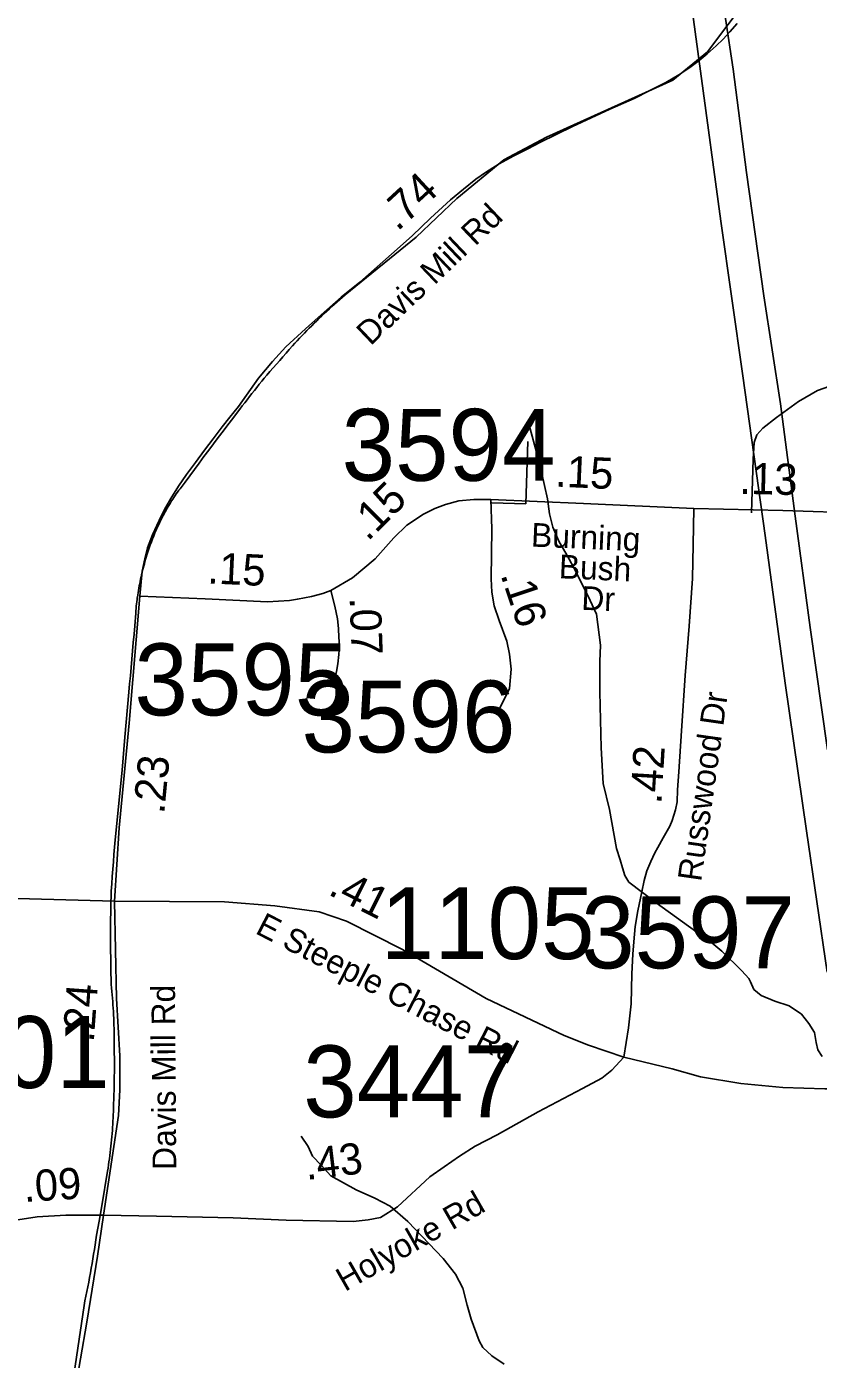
# Model space of a CAD drawing. Extents: x 1662474 to 1856135, y 779280 to 917889.
# Drawn here: x 1764411 to 1767584, y 801387 to 806724 of the extents above; entities that cross this region are included whole.
import ezdxf

# ---------------------------------------------------------------- set-up
doc = ezdxf.new("R2010")
doc.units = 0
for name, color, linetype in [('Cogo Default Point CELL', 7, 'Continuous'), ('Exist Boundary Political City Limit New', 7, 'Continuous'), ('Exist Hydrographic Misc Water Feature', 7, 'Continuous'), ('Exist Road Non-System Type 51', 7, 'Continuous'), ('Exist Road Secondary Mileage Tenths English Label', 7, 'Continuous'), ('Exist Road Secondary Type 20 Attributed', 7, 'Continuous'), ('Exist Road Secondary Type 51 Attributed', 7, 'Continuous'), ('Exist Road Secondary Type 51 Label', 7, 'Continuous'), ('Exist Utilities Electrical Transmission Line', 7, 'Continuous'), ('Map Preparation Boundary City Limit Buffer Line', 7, 'Continuous'), ('Prop DGN Element Guardrail', 7, 'Continuous')]:
    doc.layers.add(name, color=color, linetype=linetype)

msp = doc.modelspace()

# ---------------------------------------------------------------- linework, layer by layer
at = {"layer": 'Exist Boundary Political City Limit New'}
for points in [[(1767538.8, 807154.2), (1767139.1, 806623.7), (1767000.5, 806509.4), (1766494.8, 806280.9), (1766323.5, 806191.1), (1766135.9, 806036), (1765972.8, 805880.9), (1765687.2, 805649.9), (1765676.6, 805640.8), (1765666.1, 805631.6), (1765655.8, 805622.2), (1765645.4, 805612.9), (1765635, 805603.6), (1765624.6, 805594.1), (1765614.4, 805584.6), (1765604.2, 805575), (1765594.1, 805565.4), (1765584, 805555.8), (1765574, 805546), (1765564, 805536.2), (1765554.1, 805526.4), (1765544.1, 805516.5), (1765534.4, 805506.6), (1765524.6, 805496.6), (1765514.9, 805486.5), (1765505.2, 805476.4), (1765495.6, 805466.2), (1765486.1, 805456), (1765476.6, 805445.8), (1765463.9, 805430.9), (1765451.1, 805416), (1765438.4, 805401.2), (1765425.5, 805386.5), (1765412.5, 805371.9), (1765399.6, 805357.2), (1765386.5, 805342.6), (1765373.4, 805328.1), (1765363.4, 805315.9), (1765353.4, 805303.8), (1765343.5, 805291.5), (1765333.6, 805279.2), (1765323.9, 805267), (1765314.1, 805254.6), (1765304.4, 805242.2), (1765294.8, 805229.8), (1765285.1, 805217.2), (1765275.6, 805204.8), (1765266.2, 805192.1), (1765256.9, 805179.5), (1765237.4, 805154.2), (1765218, 805128.9), (1765198.6, 805103.6), (1765179.4, 805078.2), (1765160.1, 805052.9), (1765141, 805027.4), (1765121.9, 805001.9), (1765102.9, 804976.2), (1765083.9, 804950.7), (1765064.9, 804925), (1765046.1, 804899.4), (1765027.2, 804873.6), (1765020.9, 804867.2), (1765015.9, 804860.2), (1765011.1, 804853.2), (1765006.4, 804846.1), (1765001.6, 804838.9), (1764997, 804831.9), (1764992.4, 804824.6), (1764987.9, 804817.4), (1764983.5, 804810.1)], [(1764983.5, 804810.1), (1764979.1, 804802.8), (1764974.9, 804795.4), (1764970.6, 804788), (1764966.5, 804780.5), (1764962.4, 804773.1), (1764958.4, 804765.5), (1764954.4, 804758), (1764950.6, 804750.4), (1764946.8, 804742.8), (1764943.1, 804735.1), (1764939.4, 804727.4), (1764935.9, 804719.6), (1764932.4, 804711.9), (1764928.9, 804704.1), (1764925.6, 804696.2), (1764922.2, 804688.4), (1764919.1, 804680.4), (1764915.9, 804672.5), (1764912.9, 804664.6), (1764909.9, 804656.6), (1764907, 804648.6), (1764904.1, 804640.5), (1764901.4, 804632.4), (1764898.8, 804624.4), (1764896.1, 804616.2), (1764893.6, 804608.1), (1764890.9, 804599.4), (1764888.2, 804590.7), (1764885.6, 804581.9), (1764883.2, 804573.1), (1764880.9, 804564.2), (1764878.5, 804555.4), (1764876.2, 804546.6), (1764874.1, 804537.7), (1764871.9, 804528.8), (1764869.9, 804519.9), (1764868, 804510.9), (1764866.1, 804502), (1764864.4, 804493), (1764862.6, 804484.1), (1764861, 804475.1), (1764859.4, 804466.1), (1764858, 804457), (1764856.6, 804448), (1764855.2, 804438.9), (1764854.9, 804436.5), (1764854, 804429.9), (1764852.9, 804420.9), (1764851.9, 804411.8), (1764850.9, 804402.7), (1764849.9, 804393.6), (1764849.1, 804384.5), (1764848.4, 804375.4), (1764844.5, 804324.4), (1764841.8, 804291), (1764838.9, 804257.8), (1764836.1, 804224.4), (1764833.1, 804191.2), (1764830.1, 804157.9), (1764826.9, 804124.6), (1764823.8, 804091.4), (1764820.5, 804058.1), (1764804.9, 803877.9), (1764793.5, 803746.9), (1764766.4, 803466.9), (1764763.9, 803437.6), (1764761.4, 803408.2), (1764758.9, 803378.9), (1764756.6, 803349.6), (1764754.4, 803320.2), (1764752.1, 803290.9), (1764750.1, 803261.6), (1764747.6, 803129.4), (1764747.6, 803107.4), (1764747.5, 803085.4), (1764747.6, 803063.4), (1764747.6, 803041.4), (1764747.9, 803019.4), (1764748.1, 802997.4), (1764748.5, 802975.4), (1764748.9, 802953.4), (1764749.4, 802931.4), (1764750, 802909.2), (1764750.6, 802887.2), (1764751.9, 802873.9), (1764753.1, 802860.4), (1764754.4, 802846.9), (1764755.4, 802833.4), (1764756.4, 802819.9), (1764757.4, 802806.4), (1764758.1, 802792.9), (1764758.9, 802779.4), (1764759.6, 802765.8), (1764760.2, 802752.2), (1764760.9, 802738.8), (1764761.2, 802725.2), (1764761.6, 802711.7), (1764762, 802698.1), (1764762.2, 802684.6)], [(1764762.2, 802684.6), (1764762.4, 802671), (1764762.5, 802657.5), (1764762.5, 802644), (1764762.4, 802630.4), (1764762.6, 802612), (1764762.8, 802593.6), (1764762.9, 802575.2), (1764762.9, 802556.9), (1764762.8, 802538.4), (1764762.6, 802520), (1764762.4, 802501.7), (1764762.1, 802483.2), (1764761.6, 802464.9), (1764761.2, 802446.4), (1764760.8, 802428.1), (1764760.1, 802409.7), (1764759.4, 802391.2), (1764759, 802378.7), (1764758.5, 802366.1), (1764757.9, 802353.5), (1764757.2, 802340.9), (1764756.5, 802328.2), (1764755.6, 802315.7), (1764754.8, 802303.1), (1764753.8, 802290.6), (1764752.6, 802278), (1764751.6, 802265.4), (1764750.4, 802252.9), (1764749.1, 802240.4), (1764747.6, 802227.8), (1764746.2, 802215.2), (1764744.6, 802202.8), (1764743.1, 802190.2), (1764741.4, 802177.8), (1764739.6, 802165.2), (1764737.8, 802152.8), (1764735.9, 802140.4), (1764712.2, 802001.5), (1764701.5, 801940), (1764691.6, 801883.4), (1764688.8, 801864.7), (1764685.9, 801845.9), (1764682.9, 801827.1), (1764679.9, 801808.4), (1764676.9, 801789.6), (1764673.6, 801770.9), (1764670.4, 801752.2), (1764667, 801733.4), (1764663.6, 801714.8), (1764660.1, 801696.1), (1764656.5, 801677.4), (1764652.9, 801658.9), (1764649.1, 801640.2), (1764645.2, 801621.6), (1764641.4, 801602.9), (1764575, 801152.7)]]:
    msp.add_lwpolyline(points, dxfattribs=at)
at = {"layer": 'Exist Hydrographic Misc Water Feature'}
for points in [[(1766425.5, 805128), (1766458.5, 805005.7), (1766474.1, 804939.6), (1766499.1, 804833.4), (1766506.7, 804773.3), (1766520.2, 804719.2), (1766543.8, 804663), (1766577.2, 804606.6), (1766610.8, 804544.4), (1766669.9, 804425.9), (1766695.5, 804371.6), (1766710.5, 804247.5), (1766707.8, 804181.5), (1766708.9, 804059.5), (1766713, 803835.3), (1766722, 803693.3), (1766747, 803589), (1766775.7, 803432.8), (1766789.4, 803386.6), (1766799.1, 803354.5), (1766808.9, 803324.4), (1766824.7, 803298.3), (1766934, 803215.4), (1767039.4, 803138.5), (1767097, 803098), (1767148.9, 803061.6), (1767196.5, 803021.2), (1767277.9, 802942.5), (1767305.6, 802912.2), (1767311.5, 802898.2), (1767325.2, 802868.1), (1767355, 802843.8), (1767408.9, 802821.5), (1767466.7, 802802.9), (1767516.4, 802768.5), (1767546.3, 802732.3), (1767568, 802696.1), (1767575.6, 802656), (1767581.4, 802625.9), (1767599, 802599.7)], [(1765512, 802280.8), (1765539.7, 802238.6), (1765557.5, 802200.5), (1765591.1, 802164.2), (1765630.7, 802121.8), (1765732.2, 802065), (1765806, 802032.4), (1765867.7, 801999.9), (1765939.3, 801939.2), (1766080, 801790), (1766129.6, 801727.6), (1766159.1, 801671.4), (1766176.5, 801603.2), (1766192.1, 801547.1), (1766225.3, 801460.8), (1766239.3, 801434.6), (1766275, 801400.3), (1766324.6, 801367.9)]]:
    msp.add_lwpolyline(points, dxfattribs=at)
at = {"layer": 'Exist Road Non-System Type 51'}
for p in [(1766419.6, 805063.1), (1766275.6, 804817.4)]:
    msp.add_line(p, (1766411.9, 804812.8), dxfattribs=at)
msp.add_lwpolyline([(1767674.8, 805300.1), (1767580.9, 805267), (1767504.1, 805222.2), (1767416.8, 805158.9), (1767361.4, 805116.4), (1767337.5, 805088.6), (1767327, 805057.9), (1767322.9, 804992), (1767316.5, 804777.2)], dxfattribs=at)
at = {"layer": 'Exist Road Secondary Type 20 Attributed'}
msp.add_lwpolyline([(1766804.2, 802597.5), (1766757, 802545.2), (1766716.9, 802512.2), (1766639, 802472), (1766461.8, 802377.6), (1766296.5, 802285.6), (1766209.2, 802240.8), (1766145.4, 802200.6), (1766084, 802158.2), (1766027.3, 802118), (1765897.4, 801997.7), (1765829, 801955.2), (1765779.4, 801945.8), (1765720.3, 801938.7), (1765451.1, 801943.4), (1765238.6, 801952.8), (1764931.6, 801959.9), (1764719, 801964.3)], dxfattribs=at)
at = {"layer": 'Exist Road Secondary Type 51 Attributed'}
for points in [[(1767258.7, 806736.5), (1767229.8, 806702.6), (1767202.6, 806673.3), (1767174.2, 806646.6), (1767138.1, 806614.5), (1767106.1, 806588.3), (1767068.4, 806560.1), (1767025.1, 806531.1), (1766972.3, 806500.1), (1766908.3, 806467.9), (1766846.3, 806436), (1766748.6, 806393.7), (1766598.5, 806323.5), (1766470.8, 806261.1), (1766419.4, 806234), (1766363.1, 806207.2), (1766305, 806174.9), (1766253.5, 806143.1), (1766211.2, 806112.8), (1766161.4, 806072.8), (1766109.4, 806030.5), (1766029.4, 805956.7), (1765955.8, 805886.6), (1765873.2, 805813.1), (1765815.7, 805762.1), (1765745.9, 805700.2), (1765672.1, 805640), (1765592.2, 805569.7), (1765528.4, 805513.6), (1765450.4, 805441.7), (1765396.7, 805383.4), (1765340.9, 805315.6), (1765260.1, 805203.3), (1765226.1, 805160), (1765195.1, 805120.9), (1765159.4, 805073.1), (1765123.6, 805027.9), (1765087.5, 804979), (1765051.8, 804930.9), (1765019.3, 804883.3), (1764989.7, 804834.7), (1764963.9, 804790.5), (1764942, 804746.7), (1764916.2, 804688.4), (1764896.1, 804636.7), (1764884.4, 804592.6), (1764874.5, 804542.6), (1764865, 804442.9)], [(1765629.7, 804466), (1765716.7, 804516.8), (1765807.7, 804592.3), (1765883.3, 804676.7), (1765934.4, 804727.7), (1766001, 804772.1), (1766047.6, 804794.3), (1766089.9, 804809.9), (1766143.2, 804825.4), (1766203.1, 804829.8), (1766272, 804829.8)], [(1766272, 804829.8), (1766642.5, 804814.3), (1767085.4, 804794.7)], [(1766272, 804829.8), (1766276, 804713.4), (1766272.4, 804512.6), (1766276, 804458.8), (1766285, 804405), (1766304.7, 804345.9), (1766335.2, 804263.4), (1766346, 804211.4), (1766353.2, 804150.4), (1766346, 804073.3), (1766304.7, 803989.1)], [(1767085.4, 804794.7), (1767082.6, 804649), (1767079.9, 804513.7), (1767066.2, 804323.3), (1767050.6, 804125.4), (1767035.3, 803903.2), (1767025.4, 803739.3), (1767019.7, 803667.2), (1767017.7, 803619.3), (1767011.8, 803587.2), (1766998.4, 803544.2), (1766988.5, 803521.7), (1766961.9, 803475), (1766940.1, 803437.1), (1766928.2, 803415), (1766912.4, 803380.8), (1766897.2, 803343.4), (1766886.2, 803304.9), (1766876.8, 803259.1), (1766860.4, 803182.7), (1766849.3, 803119.9), (1766844.8, 803058.9), (1766840.8, 803008.8), (1766836.9, 802930.7), (1766833.2, 802810.7), (1766823.5, 802714.6), (1766804.2, 802597.5)], [(1767085.4, 804794.7), (1767441.2, 804786.7), (1767766.1, 804776)], [(1764865, 804442.9), (1764822.6, 803934.8), (1764782.2, 803515.3), (1764762.9, 803221.3)], [(1764865, 804442.9), (1765126.6, 804432.2), (1765376.4, 804420.7), (1765464.3, 804425.3), (1765496.7, 804431.2), (1765553.3, 804441.3), (1765598.7, 804453.6), (1765629.7, 804466)], [(1765629.7, 804466), (1765646.6, 804403.4), (1765656.4, 804351.7), (1765660.8, 804313.5), (1765662.1, 804277.1), (1765664.7, 804247.5), (1765662.7, 804209.5), (1765658.9, 804171.5), (1765653.1, 804141.4), (1765645.2, 804107.4)], [(1764762.9, 803221.3), (1764422.9, 803230.4), (1763996.7, 803239.5), (1763674.9, 803253), (1763232.6, 803272.2)], [(1764762.9, 803221.3), (1764771.9, 802832.2), (1764784.5, 802602.5), (1764784.5, 802466.2), (1764779.4, 802362.7), (1764719, 801964.3)], [(1766804.2, 802597.5), (1766663.1, 802644.5), (1766566, 802684.1), (1766252.8, 802831.5), (1765918.1, 803028.3), (1765693.7, 803141.2), (1765583.6, 803179), (1765406.1, 803202.5), (1765204.6, 803218.9), (1764762.9, 803221.3)], [(1768973, 802610.9), (1768879, 802590.9), (1768573.4, 802556.1), (1768334.3, 802524.6), (1767999.5, 802485.8), (1767815.4, 802469.5), (1767609.6, 802469.5), (1767441.8, 802475), (1767273.9, 802491.2), (1767111.5, 802518.2), (1766997.8, 802550.7), (1766804.2, 802597.5)], [(1764719, 801964.3), (1764695.5, 801799.3), (1764673.5, 801667.5), (1764652.1, 801535.3), (1764627.4, 801388.1), (1764600.6, 801233.1), (1764549.2, 800946.9), (1764503.6, 800672.8), (1764472.2, 800504.7), (1764428.5, 800258.5), (1764406.5, 800130.3), (1764385, 799978.4), (1764357.3, 799794.2), (1764331.6, 799594.2), (1764317.9, 799500.2), (1764298.1, 799333.6), (1764278.7, 799187.9), (1764250.8, 798962.7), (1764229.4, 798783.6), (1764200, 798515.7), (1764172.3, 798249.4), (1764144.7, 798005.4), (1764115.4, 797743.1), (1764085.8, 797483.1)], [(1764719, 801964.3), (1764569, 801964.3), (1764453.1, 801957.3), (1764358.3, 801943.3), (1764235.3, 801911.7)]]:
    msp.add_lwpolyline(points, dxfattribs=at)
at = {"layer": 'Exist Utilities Electrical Transmission Line'}
for points in [[(1767634.1, 810982.9), (1767540, 810632.7), (1767432.4, 810233.8), (1767321.1, 809796.9), (1767174.6, 809214.3), (1767084.6, 808855.7), (1766988.8, 808471), (1766891.3, 808084.4), (1766976.5, 807526.7), (1767041.3, 807069.1), (1767112.1, 806545.1), (1767193.7, 805945.4), (1767281.5, 805325.9), (1767370.9, 804686.4), (1767450.8, 804094.6), (1767535.9, 803503), (1767619.2, 802937.1)], [(1767675.9, 810635.2), (1767554.8, 810136.4), (1767457.3, 809731.7), (1767332.1, 809226.8), (1767199.7, 808688.3), (1767084.4, 808215.7), (1767033.6, 808011.3), (1767096.3, 807559.3), (1767181.6, 806961.5), (1767242.2, 806554), (1767296.5, 806140.3), (1767365.2, 805646.2), (1767431.9, 805212.9), (1767490.7, 804763), (1767551.2, 804317.1), (1767620, 803827.3)]]:
    msp.add_lwpolyline(points, dxfattribs=at)
at = {"layer": 'Map Preparation Boundary City Limit Buffer Line'}
for points in [[(1767538.8, 807154.2), (1767139.1, 806623.7), (1767000.5, 806509.4), (1766494.8, 806280.9), (1766323.5, 806191.1), (1766135.9, 806036), (1765972.8, 805880.9), (1765687.2, 805649.9), (1765676.6, 805640.8), (1765666.1, 805631.6), (1765655.8, 805622.2), (1765645.4, 805612.9), (1765635, 805603.6), (1765624.6, 805594.1), (1765614.4, 805584.6), (1765604.2, 805575), (1765594.1, 805565.4), (1765584, 805555.8), (1765574, 805546), (1765564, 805536.2), (1765554.1, 805526.4), (1765544.1, 805516.5), (1765534.4, 805506.6), (1765524.6, 805496.6), (1765514.9, 805486.5), (1765505.2, 805476.4), (1765495.6, 805466.2), (1765486.1, 805456), (1765476.6, 805445.8), (1765463.9, 805430.9), (1765451.1, 805416), (1765438.4, 805401.2), (1765425.5, 805386.5), (1765412.5, 805371.9), (1765399.6, 805357.2), (1765386.5, 805342.6), (1765373.4, 805328.1), (1765363.4, 805315.9), (1765353.4, 805303.8), (1765343.5, 805291.5), (1765333.6, 805279.2), (1765323.9, 805267), (1765314.1, 805254.6), (1765304.4, 805242.2), (1765294.8, 805229.8), (1765285.1, 805217.2), (1765275.6, 805204.8), (1765266.2, 805192.1), (1765256.9, 805179.5), (1765237.4, 805154.2), (1765218, 805128.9), (1765198.6, 805103.6), (1765179.4, 805078.2), (1765160.1, 805052.9), (1765141, 805027.4), (1765121.9, 805001.9), (1765102.9, 804976.2), (1765083.9, 804950.7), (1765064.9, 804925), (1765046.1, 804899.4), (1765027.2, 804873.6), (1765020.9, 804867.2), (1765015.9, 804860.2), (1765011.1, 804853.2), (1765006.4, 804846.1), (1765001.6, 804838.9), (1764997, 804831.9), (1764992.4, 804824.6), (1764987.9, 804817.4), (1764983.5, 804810.1)], [(1764983.5, 804810.1), (1764979.1, 804802.8), (1764974.9, 804795.4), (1764970.6, 804788), (1764966.5, 804780.5), (1764962.4, 804773.1), (1764958.4, 804765.5), (1764954.4, 804758), (1764950.6, 804750.4), (1764946.8, 804742.8), (1764943.1, 804735.1), (1764939.4, 804727.4), (1764935.9, 804719.6), (1764932.4, 804711.9), (1764928.9, 804704.1), (1764925.6, 804696.2), (1764922.2, 804688.4), (1764919.1, 804680.4), (1764915.9, 804672.5), (1764912.9, 804664.6), (1764909.9, 804656.6), (1764907, 804648.6), (1764904.1, 804640.5), (1764901.4, 804632.4), (1764898.8, 804624.4), (1764896.1, 804616.2), (1764893.6, 804608.1), (1764890.9, 804599.4), (1764888.2, 804590.7), (1764885.6, 804581.9), (1764883.2, 804573.1), (1764880.9, 804564.2), (1764878.5, 804555.4), (1764876.2, 804546.6), (1764874.1, 804537.7), (1764871.9, 804528.8), (1764869.9, 804519.9), (1764868, 804510.9), (1764866.1, 804502), (1764864.4, 804493), (1764862.6, 804484.1), (1764861, 804475.1), (1764859.4, 804466.1), (1764858, 804457), (1764856.6, 804448), (1764855.2, 804438.9), (1764854.9, 804436.5), (1764854, 804429.9), (1764852.9, 804420.9), (1764851.9, 804411.8), (1764850.9, 804402.7), (1764849.9, 804393.6), (1764849.1, 804384.5), (1764848.4, 804375.4), (1764844.5, 804324.4), (1764841.8, 804291), (1764838.9, 804257.8), (1764836.1, 804224.4), (1764833.1, 804191.2), (1764830.1, 804157.9), (1764826.9, 804124.6), (1764823.8, 804091.4), (1764820.5, 804058.1), (1764804.9, 803877.9), (1764793.5, 803746.9), (1764766.4, 803466.9), (1764763.9, 803437.6), (1764761.4, 803408.2), (1764758.9, 803378.9), (1764756.6, 803349.6), (1764754.4, 803320.2), (1764752.1, 803290.9), (1764750.1, 803261.6), (1764747.6, 803129.4), (1764747.6, 803107.4), (1764747.5, 803085.4), (1764747.6, 803063.4), (1764747.6, 803041.4), (1764747.9, 803019.4), (1764748.1, 802997.4), (1764748.5, 802975.4), (1764748.9, 802953.4), (1764749.4, 802931.4), (1764750, 802909.2), (1764750.6, 802887.2), (1764751.9, 802873.9), (1764753.1, 802860.4), (1764754.4, 802846.9), (1764755.4, 802833.4), (1764756.4, 802819.9), (1764757.4, 802806.4), (1764758.1, 802792.9), (1764758.9, 802779.4), (1764759.6, 802765.8), (1764760.2, 802752.2), (1764760.9, 802738.8), (1764761.2, 802725.2), (1764761.6, 802711.7), (1764762, 802698.1), (1764762.2, 802684.6)], [(1764762.2, 802684.6), (1764762.4, 802671), (1764762.5, 802657.5), (1764762.5, 802644), (1764762.4, 802630.4), (1764762.6, 802612), (1764762.8, 802593.6), (1764762.9, 802575.2), (1764762.9, 802556.9), (1764762.8, 802538.4), (1764762.6, 802520), (1764762.4, 802501.7), (1764762.1, 802483.2), (1764761.6, 802464.9), (1764761.2, 802446.4), (1764760.8, 802428.1), (1764760.1, 802409.7), (1764759.4, 802391.2), (1764759, 802378.7), (1764758.5, 802366.1), (1764757.9, 802353.5), (1764757.2, 802340.9), (1764756.5, 802328.2), (1764755.6, 802315.7), (1764754.8, 802303.1), (1764753.8, 802290.6), (1764752.6, 802278), (1764751.6, 802265.4), (1764750.4, 802252.9), (1764749.1, 802240.4), (1764747.6, 802227.8), (1764746.2, 802215.2), (1764744.6, 802202.8), (1764743.1, 802190.2), (1764741.4, 802177.8), (1764739.6, 802165.2), (1764737.8, 802152.8), (1764735.9, 802140.4), (1764712.2, 802001.5), (1764701.5, 801940), (1764691.6, 801883.4), (1764688.8, 801864.7), (1764685.9, 801845.9), (1764682.9, 801827.1), (1764679.9, 801808.4), (1764676.9, 801789.6), (1764673.6, 801770.9), (1764670.4, 801752.2), (1764667, 801733.4), (1764663.6, 801714.8), (1764660.1, 801696.1), (1764656.5, 801677.4), (1764652.9, 801658.9), (1764649.1, 801640.2), (1764645.2, 801621.6), (1764641.4, 801602.9), (1764575, 801152.7)]]:
    msp.add_lwpolyline(points, dxfattribs=at)

# ---------------------------------------------------------------- texts
at = {"layer": 'Cogo Default Point CELL'}
for s, p in [('3594', (1765673.6, 804905.2)), ('3595', (1764843.3, 803965.7)), ('3596', (1765513.2, 803817.2)), ('1105', (1765830.3, 802989.6)), ('3597', (1766633.4, 802952.6)), ('4601', (1763887.4, 802473.3)), ('3447', (1765519.9, 802355.8))]:
    msp.add_text(s, height=288, dxfattribs=at).set_placement(p)
at = {"layer": 'Exist Road Secondary Mileage Tenths English Label'}
for s, rotation, p in [('.74', 42.6912, (1765897.3, 805901.8)), ('.07', 272.0443, (1765705.6, 804437.5)), ('.23', 84.504, (1764962.3, 803568.5))]:
    msp.add_text(s, height=125, rotation=rotation, dxfattribs=at).set_placement(p)
at = {"layer": 'Exist Road Secondary Type 51 Label'}
for s, rotation, p in [('Davis Mill Rd', 43.5875, (1765789.3, 805443.4)), ('Burning ', 357.496, (1766431.4, 804641.9)), ('Bush', 357.496, (1766542.7, 804515)), (' Dr', 357.496, (1766597.6, 804390.4)), ('Russwood Dr', 81.9051, (1767114, 803297.5)), ('E Steeple Chase Rd', 332.7589, (1765323.3, 803094.6)), ('Davis Mill Rd', 90.4006, (1765011, 802145.8)), ('Holyoke Rd', 29.8665, (1765687.1, 801656.1))]:
    msp.add_text(s, height=95, rotation=rotation, dxfattribs=at).set_placement(p)
at = {"layer": 'Prop DGN Element Guardrail'}
for s, rotation, p in [('.15', 357.465, (1766527.7, 804882)), ('.13', 358.7036, (1767266.6, 804853.1)), ('.15', 44.9802, (1765778, 804659.8)), ('.15', 357.379, (1765134.1, 804494.4)), ('.16', 288.4466, (1766309.5, 804529.1)), ('.42', 86.544, (1766954.9, 803608.7)), ('.41', 333.3165, (1765615.3, 803250.5)), ('.24', 85.872, (1764680.2, 802654.4)), ('.43', 6.8384, (1765532.7, 802104.7)), ('.09', 3.4662, (1764401.7, 802016.8))]:
    msp.add_text(s, height=125, rotation=rotation, dxfattribs=at).set_placement(p)

doc.saveas('drawing.dxf')
